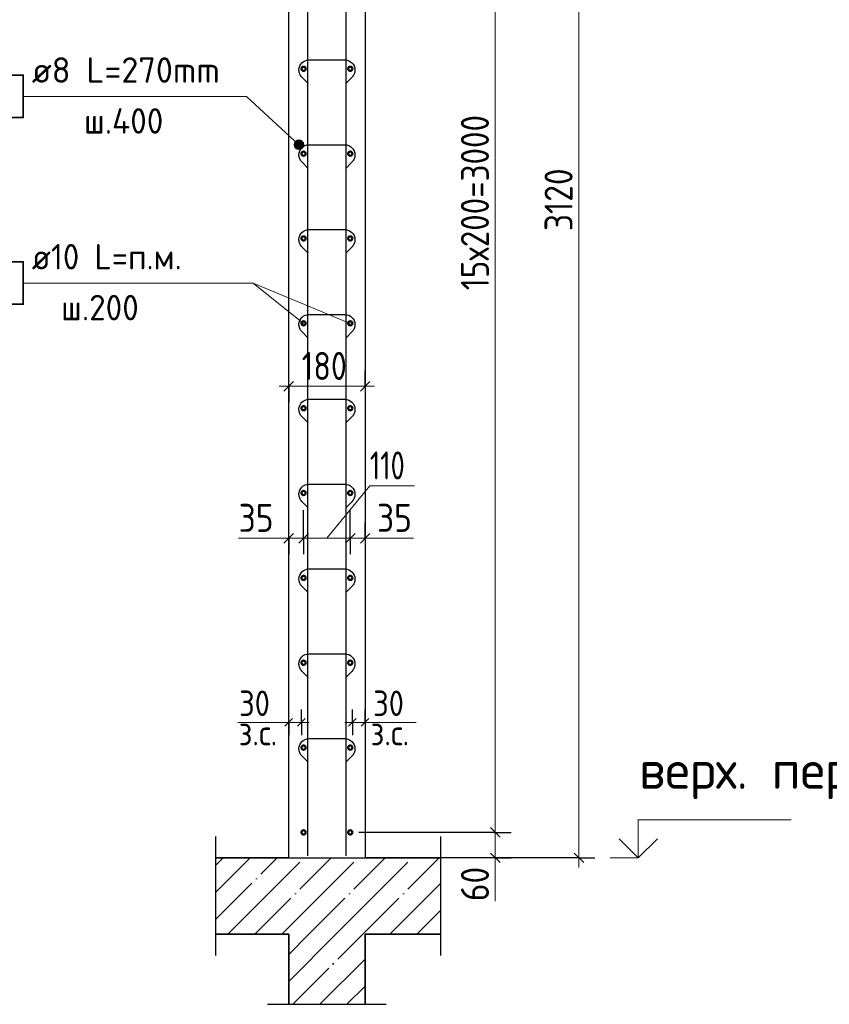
# Model space of a CAD drawing. Header units: millimetres. Extents: x -49773 to 2322955, y -3321 to 58485.
# Tile 341 of 580: x 1305837 to 1312200, y 12049 to 19785. Entities that reach past the tile are written whole.
import ezdxf

# ---------------------------------------------------------------- set-up
doc = ezdxf.new("R2010")
doc.units = ezdxf.units.MM
doc.linetypes.add('______11', pattern=[500, 400, -50, 0, -50])
doc.linetypes.add('______5', pattern=[1100, 800, -100, 100, -100])
for name, color, linetype, lineweight in [('Standard', 7, 'Continuous', 25), ('Арм.стержн. вертикальными 1', 22, 'Continuous', 35), ('Арм.стержн.горизонт. 1', 180, 'Continuous', 35), ('Высотная отметки_ общее', 7, 'Continuous', 13), ('Размерная линия_ общее', 7, 'Continuous', 13), ('Размерная линия_ общее_1', 7, 'Continuous', 13), ('Стена_ общее', 7, 'Continuous', 35)]:
    doc.layers.add(name, color=color, linetype=linetype, lineweight=lineweight)
doc.layers.add('Арм.стержн.Стяжки', color=7, linetype='Continuous', lineweight=35, true_color=0x501e0f)
doc.styles.add('ISOCPEUR', font='txt')

msp = doc.modelspace()

# ---------------------------------------------------------------- hatches: boundary and pattern name
at = {"layer": 'Арм.стержн.Стяжки', "linetype": 'Continuous', "lineweight": 13, "transparency": 33554687}
for points in [[(1307995.1, 18810.6), (1308020.5, 18838.2), (1308003.9, 18828)], [(1308020.5, 18838.2), (1307995.1, 18810.6), (1307995.9, 18791.6)], [(1308020.5, 18838.2), (1307995.9, 18791.6), (1308039.6, 18839)], [(1308039.6, 18839), (1307995.9, 18791.6), (1308006.1, 18775)], [(1308039.6, 18839), (1308006.1, 18775), (1308056.9, 18830.1)], [(1308056.9, 18830.1), (1308006.1, 18775), (1308023.4, 18766.1)], [(1308056.9, 18830.1), (1308023.4, 18766.1), (1308067.1, 18813.6)], [(1308067.1, 18813.6), (1308023.4, 18766.1), (1308042.5, 18766.9)], [(1308067.1, 18813.6), (1308042.5, 18766.9), (1308067.9, 18794.5)], [(1308067.9, 18794.5), (1308042.5, 18766.9), (1308059.1, 18777.2)]]:
    msp.add_hatch(color=7, dxfattribs=at).paths.add_polyline_path(points)

# ---------------------------------------------------------------- linework, layer by layer
at = {"layer": 'Standard', "color": 7, "linetype": 'Continuous', "lineweight": 13, "transparency": 33554687}
for p, q in [((1308434.8, 17399.2), (1307672.1, 17716.1)), ((1307951.5, 14263.7), (1307551.5, 14263.7)), ((1308551.5, 14263.7), (1308951.5, 14263.7)), ((1308551.5, 13199.2), (1309146.4, 13199.2))]:
    msp.add_line(p, q, dxfattribs=at)
at = {"layer": 'Standard', "color": 7, "linetype": 'Continuous', "lineweight": 25, "transparency": 33554687}
for p, q in [((1307379.7, 12432.6), (1307379.7, 13365.9)), ((1309146.4, 12432.6), (1309146.4, 13365.9)), ((1307784.8, 12048.5), (1308718.2, 12048.5))]:
    msp.add_line(p, q, dxfattribs=at)
at = {"layer": 'Standard', "color": 253, "linetype": '______11', "lineweight": 13, "true_color": 0xababab, "transparency": 33554687}
for p, q in [((1307379.7, 13141.8), (1307437.2, 13199.2)), ((1307379.7, 12717.5), (1307861.5, 13199.2)), ((1307685.7, 12599.2), (1308285.7, 13199.2)), ((1308110, 12599.2), (1308710, 13199.2)), ((1308534.2, 12599.2), (1309134.3, 13199.2)), ((1308958.5, 12599.2), (1309146.4, 12787.1))]:
    msp.add_line(p, q, dxfattribs=at)
at = {"layer": 'Standard', "color": 253, "linetype": '______5', "lineweight": 13, "true_color": 0xababab, "transparency": 33554687}
for p, q in [((1307379.7, 12929.7), (1307649.3, 13199.2)), ((1307473.6, 12599.2), (1308073.6, 13199.2)), ((1307897.9, 12599.2), (1308497.9, 13199.2)), ((1308322.1, 12599.2), (1308922.1, 13199.2)), ((1308746.4, 12599.2), (1309146.4, 12999.3))]:
    msp.add_line(p, q, dxfattribs=at)
at = {"layer": 'Standard', "color": 7, "linetype": 'Continuous', "lineweight": 35, "transparency": 33554687}
for p, q in [((1307951.5, 13199.2), (1307379.7, 13199.2)), ((1309146.4, 13199.2), (1308551.5, 13199.2)), ((1307379.7, 12599.2), (1307951.5, 12599.2)), ((1307951.5, 12599.2), (1307951.5, 12048.5)), ((1308551.5, 12048.5), (1308551.5, 12599.2)), ((1308551.5, 12599.2), (1309146.4, 12599.2))]:
    msp.add_line(p, q, dxfattribs=at)
at = {"layer": 'Standard', "color": 253, "linetype": '______11', "lineweight": 35, "true_color": 0xababab, "transparency": 33554687}
for p, q in [((1307951.5, 12440.8), (1308110, 12599.2)), ((1307983.5, 12048.5), (1308534.3, 12599.2)), ((1308407.8, 12048.5), (1308551.5, 12192.2))]:
    msp.add_line(p, q, dxfattribs=at)
at = {"layer": 'Standard', "color": 253, "linetype": '______5', "lineweight": 35, "true_color": 0xababab, "transparency": 33554687}
for p, q in [((1307951.5, 12228.6), (1308322.1, 12599.2)), ((1308195.7, 12048.5), (1308551.5, 12404.4))]:
    msp.add_line(p, q, dxfattribs=at)
at = {"layer": 'Арм.стержн. вертикальными 1', "color": 4, "linetype": 'Continuous', "lineweight": 25, "transparency": 33554687}
for p, q in [((1308101.5, 13215.9), (1308101.5, 26949.2)), ((1308101.5, 13215.9), (1308101.5, 26949.2)), ((1308101.5, 13215.9), (1308101.5, 26949.2)), ((1308101.5, 13215.9), (1308101.5, 26949.2)), ((1308101.5, 13215.9), (1308101.5, 26949.2)), ((1308101.5, 13215.9), (1308101.5, 26949.2)), ((1308401.5, 13215.9), (1308401.5, 26949.2)), ((1308401.5, 13215.9), (1308401.5, 26949.2)), ((1308401.5, 13215.9), (1308401.5, 26949.2)), ((1308401.5, 13215.9), (1308401.5, 26949.2)), ((1308401.5, 13215.9), (1308401.5, 26949.2)), ((1308401.5, 13215.9), (1308401.5, 26949.2))]:
    msp.add_line(p, q, dxfattribs=at)
at = {"layer": 'Арм.стержн.горизонт. 1', "color": 7, "linetype": 'Continuous', "lineweight": 13, "transparency": 33554687}
for p, q in [((1305865.5, 17716.1), (1307672.1, 17716.1)), ((1307672.1, 17716.1), (1308068.2, 17399.2))]:
    msp.add_line(p, q, dxfattribs=at)
at = {"layer": 'Арм.стержн.горизонт. 1', "color": 7, "linetype": 'Continuous', "lineweight": 35, "transparency": 33554687}
msp.add_lwpolyline([(1305638.8, 17549.5), (1305865.5, 17549.5), (1305865.5, 17882.8), (1305638.8, 17882.8), (1305638.8, 17549.5)], dxfattribs=at)
at = {"layer": 'Арм.стержн.горизонт. 1', "color": 4, "linetype": 'Continuous', "lineweight": 50, "transparency": 33554687}
for centre in [(1308068.2, 19399.2), (1308434.8, 19399.2), (1308068.2, 18732.6), (1308434.8, 18732.6), (1308068.2, 18065.9), (1308434.8, 18065.9), (1308068.2, 17399.2), (1308434.8, 17399.2), (1308068.2, 16732.6), (1308434.8, 16732.6), (1308068.2, 16065.9), (1308434.8, 16065.9), (1308068.2, 15399.2), (1308434.8, 15399.2), (1308068.2, 14732.6), (1308434.8, 14732.6), (1308068.2, 14065.9), (1308434.8, 14065.9), (1308068.2, 13399.2), (1308434.8, 13399.2)]:
    msp.add_circle(centre, 16.7, dxfattribs=at)
at = {"layer": 'Арм.стержн.Стяжки', "color": 7, "linetype": 'Continuous', "lineweight": 13, "transparency": 33554687}
for p, q in [((1305865.5, 19182.8), (1307618.8, 19182.8)), ((1307618.8, 19182.8), (1308031.5, 18802.6)), ((1308003.9, 18828), (1308003.9, 18828)), ((1308056.9, 18830.1), (1308056.9, 18830.1)), ((1308006.1, 18775), (1308006.1, 18775)), ((1308059.1, 18777.2), (1308059.1, 18777.2))]:
    msp.add_line(p, q, dxfattribs=at)
at = {"layer": 'Арм.стержн.Стяжки', "color": 40, "linetype": 'Continuous', "lineweight": 25, "transparency": 33554687}
for points in [[(1308104.1, 19283.5), (1308053.7, 19333.9), (1308048.9, 19339.5), (1308044.5, 19345.5), (1308040.7, 19352), (1308037.6, 19358.6), (1308035.1, 19365.5), (1308033.2, 19372.8), (1308032, 19380.2), (1308031.5, 19387.5), (1308031.5, 19392.7), (1308033.5, 19406.9), (1308038.3, 19421.5), (1308045.8, 19434.8), (1308054.9, 19445.8), (1308065.9, 19455), (1308079.3, 19462.5), (1308093.8, 19467.3), (1308108, 19469.2), (1308395, 19469.2), (1308409.1, 19467.3), (1308423.7, 19462.5), (1308437.1, 19455), (1308448.1, 19445.8), (1308457.2, 19434.8), (1308464.7, 19421.5), (1308469.5, 19406.9), (1308471.5, 19392.7), (1308471.5, 19387.5), (1308471, 19380.2), (1308469.8, 19372.8), (1308467.9, 19365.5), (1308465.4, 19358.6), (1308462.3, 19352), (1308458.5, 19345.5), (1308454.1, 19339.5), (1308449.3, 19333.9), (1308398.9, 19283.5)], [(1308104.1, 19283.5), (1308053.7, 19333.9), (1308048.9, 19339.5), (1308044.5, 19345.5), (1308040.7, 19352), (1308037.6, 19358.6), (1308035.1, 19365.5), (1308033.2, 19372.8), (1308032, 19380.2), (1308031.5, 19387.5), (1308031.5, 19392.7), (1308033.5, 19406.9), (1308038.3, 19421.5), (1308045.8, 19434.8), (1308054.9, 19445.8), (1308065.9, 19455), (1308079.3, 19462.5), (1308093.8, 19467.3), (1308108, 19469.2), (1308395, 19469.2), (1308409.1, 19467.3), (1308423.7, 19462.5), (1308437.1, 19455), (1308448.1, 19445.8), (1308457.2, 19434.8), (1308464.7, 19421.5), (1308469.5, 19406.9), (1308471.5, 19392.7), (1308471.5, 19387.5), (1308471, 19380.2), (1308469.8, 19372.8), (1308467.9, 19365.5), (1308465.4, 19358.6), (1308462.3, 19352), (1308458.5, 19345.5), (1308454.1, 19339.5), (1308449.3, 19333.9), (1308398.9, 19283.5)], [(1308104.1, 19283.5), (1308053.7, 19333.9), (1308048.9, 19339.5), (1308044.5, 19345.5), (1308040.7, 19352), (1308037.6, 19358.6), (1308035.1, 19365.5), (1308033.2, 19372.8), (1308032, 19380.2), (1308031.5, 19387.5), (1308031.5, 19392.7), (1308033.5, 19406.9), (1308038.3, 19421.5), (1308045.8, 19434.8), (1308054.9, 19445.8), (1308065.9, 19455), (1308079.3, 19462.5), (1308093.8, 19467.3), (1308108, 19469.2), (1308395, 19469.2), (1308409.1, 19467.3), (1308423.7, 19462.5), (1308437.1, 19455), (1308448.1, 19445.8), (1308457.2, 19434.8), (1308464.7, 19421.5), (1308469.5, 19406.9), (1308471.5, 19392.7), (1308471.5, 19387.5), (1308471, 19380.2), (1308469.8, 19372.8), (1308467.9, 19365.5), (1308465.4, 19358.6), (1308462.3, 19352), (1308458.5, 19345.5), (1308454.1, 19339.5), (1308449.3, 19333.9), (1308398.9, 19283.5)], [(1308104.1, 18616.8), (1308053.7, 18667.2), (1308048.9, 18672.8), (1308044.5, 18678.9), (1308040.7, 18685.3), (1308037.6, 18692), (1308035.1, 18698.9), (1308033.2, 18706.1), (1308032, 18713.5), (1308031.5, 18720.8), (1308031.5, 18726.1), (1308033.5, 18740.2), (1308038.3, 18754.8), (1308045.8, 18768.2), (1308054.9, 18779.1), (1308065.9, 18788.3), (1308079.3, 18795.8), (1308093.8, 18800.6), (1308108, 18802.6), (1308395, 18802.6), (1308409.1, 18800.6), (1308423.7, 18795.8), (1308437.1, 18788.3), (1308448.1, 18779.1), (1308457.2, 18768.2), (1308464.7, 18754.8), (1308469.5, 18740.2), (1308471.5, 18726.1), (1308471.5, 18720.8), (1308471, 18713.5), (1308469.8, 18706.1), (1308467.9, 18698.9), (1308465.4, 18692), (1308462.3, 18685.3), (1308458.5, 18678.9), (1308454.1, 18672.8), (1308449.3, 18667.2), (1308398.9, 18616.8)], [(1308104.1, 18616.8), (1308053.7, 18667.2), (1308048.9, 18672.8), (1308044.5, 18678.9), (1308040.7, 18685.3), (1308037.6, 18692), (1308035.1, 18698.9), (1308033.2, 18706.1), (1308032, 18713.5), (1308031.5, 18720.8), (1308031.5, 18726.1), (1308033.5, 18740.2), (1308038.3, 18754.8), (1308045.8, 18768.2), (1308054.9, 18779.1), (1308065.9, 18788.3), (1308079.3, 18795.8), (1308093.8, 18800.6), (1308108, 18802.6), (1308395, 18802.6), (1308409.1, 18800.6), (1308423.7, 18795.8), (1308437.1, 18788.3), (1308448.1, 18779.1), (1308457.2, 18768.2), (1308464.7, 18754.8), (1308469.5, 18740.2), (1308471.5, 18726.1), (1308471.5, 18720.8), (1308471, 18713.5), (1308469.8, 18706.1), (1308467.9, 18698.9), (1308465.4, 18692), (1308462.3, 18685.3), (1308458.5, 18678.9), (1308454.1, 18672.8), (1308449.3, 18667.2), (1308398.9, 18616.8)], [(1308104.1, 17950.1), (1308053.7, 18000.6), (1308048.9, 18006.1), (1308044.5, 18012.2), (1308040.7, 18018.6), (1308037.6, 18025.3), (1308035.1, 18032.2), (1308033.2, 18039.4), (1308032, 18046.8), (1308031.5, 18054.2), (1308031.5, 18059.4), (1308033.5, 18073.5), (1308038.3, 18088.1), (1308045.8, 18101.5), (1308054.9, 18112.5), (1308065.9, 18121.6), (1308079.3, 18129.1), (1308093.8, 18133.9), (1308108, 18135.9), (1308395, 18135.9), (1308409.1, 18133.9), (1308423.7, 18129.1), (1308437.1, 18121.6), (1308448.1, 18112.5), (1308457.2, 18101.5), (1308464.7, 18088.1), (1308469.5, 18073.5), (1308471.5, 18059.4), (1308471.5, 18054.2), (1308471, 18046.8), (1308469.8, 18039.4), (1308467.9, 18032.2), (1308465.4, 18025.3), (1308462.3, 18018.6), (1308458.5, 18012.2), (1308454.1, 18006.1), (1308449.3, 18000.6), (1308398.9, 17950.1)], [(1308104.1, 17950.1), (1308053.7, 18000.6), (1308048.9, 18006.1), (1308044.5, 18012.2), (1308040.7, 18018.6), (1308037.6, 18025.3), (1308035.1, 18032.2), (1308033.2, 18039.4), (1308032, 18046.8), (1308031.5, 18054.2), (1308031.5, 18059.4), (1308033.5, 18073.5), (1308038.3, 18088.1), (1308045.8, 18101.5), (1308054.9, 18112.5), (1308065.9, 18121.6), (1308079.3, 18129.1), (1308093.8, 18133.9), (1308108, 18135.9), (1308395, 18135.9), (1308409.1, 18133.9), (1308423.7, 18129.1), (1308437.1, 18121.6), (1308448.1, 18112.5), (1308457.2, 18101.5), (1308464.7, 18088.1), (1308469.5, 18073.5), (1308471.5, 18059.4), (1308471.5, 18054.2), (1308471, 18046.8), (1308469.8, 18039.4), (1308467.9, 18032.2), (1308465.4, 18025.3), (1308462.3, 18018.6), (1308458.5, 18012.2), (1308454.1, 18006.1), (1308449.3, 18000.6), (1308398.9, 17950.1)], [(1308104.1, 17950.1), (1308053.7, 18000.6), (1308048.9, 18006.1), (1308044.5, 18012.2), (1308040.7, 18018.6), (1308037.6, 18025.3), (1308035.1, 18032.2), (1308033.2, 18039.4), (1308032, 18046.8), (1308031.5, 18054.2), (1308031.5, 18059.4), (1308033.5, 18073.5), (1308038.3, 18088.1), (1308045.8, 18101.5), (1308054.9, 18112.5), (1308065.9, 18121.6), (1308079.3, 18129.1), (1308093.8, 18133.9), (1308108, 18135.9), (1308395, 18135.9), (1308409.1, 18133.9), (1308423.7, 18129.1), (1308437.1, 18121.6), (1308448.1, 18112.5), (1308457.2, 18101.5), (1308464.7, 18088.1), (1308469.5, 18073.5), (1308471.5, 18059.4), (1308471.5, 18054.2), (1308471, 18046.8), (1308469.8, 18039.4), (1308467.9, 18032.2), (1308465.4, 18025.3), (1308462.3, 18018.6), (1308458.5, 18012.2), (1308454.1, 18006.1), (1308449.3, 18000.6), (1308398.9, 17950.1)], [(1308104.1, 17283.5), (1308053.7, 17333.9), (1308048.9, 17339.5), (1308044.5, 17345.5), (1308040.7, 17352), (1308037.6, 17358.6), (1308035.1, 17365.5), (1308033.2, 17372.8), (1308032, 17380.2), (1308031.5, 17387.5), (1308031.5, 17392.7), (1308033.5, 17406.9), (1308038.3, 17421.5), (1308045.8, 17434.8), (1308054.9, 17445.8), (1308065.9, 17455), (1308079.3, 17462.5), (1308093.8, 17467.3), (1308108, 17469.2), (1308395, 17469.2), (1308409.1, 17467.3), (1308423.7, 17462.5), (1308437.1, 17455), (1308448.1, 17445.8), (1308457.2, 17434.8), (1308464.7, 17421.5), (1308469.5, 17406.9), (1308471.5, 17392.7), (1308471.5, 17387.5), (1308471, 17380.2), (1308469.8, 17372.8), (1308467.9, 17365.5), (1308465.4, 17358.6), (1308462.3, 17352), (1308458.5, 17345.5), (1308454.1, 17339.5), (1308449.3, 17333.9), (1308398.9, 17283.5)], [(1308104.1, 17283.5), (1308053.7, 17333.9), (1308048.9, 17339.5), (1308044.5, 17345.5), (1308040.7, 17352), (1308037.6, 17358.6), (1308035.1, 17365.5), (1308033.2, 17372.8), (1308032, 17380.2), (1308031.5, 17387.5), (1308031.5, 17392.7), (1308033.5, 17406.9), (1308038.3, 17421.5), (1308045.8, 17434.8), (1308054.9, 17445.8), (1308065.9, 17455), (1308079.3, 17462.5), (1308093.8, 17467.3), (1308108, 17469.2), (1308395, 17469.2), (1308409.1, 17467.3), (1308423.7, 17462.5), (1308437.1, 17455), (1308448.1, 17445.8), (1308457.2, 17434.8), (1308464.7, 17421.5), (1308469.5, 17406.9), (1308471.5, 17392.7), (1308471.5, 17387.5), (1308471, 17380.2), (1308469.8, 17372.8), (1308467.9, 17365.5), (1308465.4, 17358.6), (1308462.3, 17352), (1308458.5, 17345.5), (1308454.1, 17339.5), (1308449.3, 17333.9), (1308398.9, 17283.5)], [(1308104.1, 16616.8), (1308053.7, 16667.2), (1308048.9, 16672.8), (1308044.5, 16678.9), (1308040.7, 16685.3), (1308037.6, 16692), (1308035.1, 16698.9), (1308033.2, 16706.1), (1308032, 16713.5), (1308031.5, 16720.8), (1308031.5, 16726.1), (1308033.5, 16740.2), (1308038.3, 16754.8), (1308045.8, 16768.2), (1308054.9, 16779.1), (1308065.9, 16788.3), (1308079.3, 16795.8), (1308093.8, 16800.6), (1308108, 16802.6), (1308395, 16802.6), (1308409.1, 16800.6), (1308423.7, 16795.8), (1308437.1, 16788.3), (1308448.1, 16779.1), (1308457.2, 16768.2), (1308464.7, 16754.8), (1308469.5, 16740.2), (1308471.5, 16726.1), (1308471.5, 16720.8), (1308471, 16713.5), (1308469.8, 16706.1), (1308467.9, 16698.9), (1308465.4, 16692), (1308462.3, 16685.3), (1308458.5, 16678.9), (1308454.1, 16672.8), (1308449.3, 16667.2), (1308398.9, 16616.8)], [(1308104.1, 16616.8), (1308053.7, 16667.2), (1308048.9, 16672.8), (1308044.5, 16678.9), (1308040.7, 16685.3), (1308037.6, 16692), (1308035.1, 16698.9), (1308033.2, 16706.1), (1308032, 16713.5), (1308031.5, 16720.8), (1308031.5, 16726.1), (1308033.5, 16740.2), (1308038.3, 16754.8), (1308045.8, 16768.2), (1308054.9, 16779.1), (1308065.9, 16788.3), (1308079.3, 16795.8), (1308093.8, 16800.6), (1308108, 16802.6), (1308395, 16802.6), (1308409.1, 16800.6), (1308423.7, 16795.8), (1308437.1, 16788.3), (1308448.1, 16779.1), (1308457.2, 16768.2), (1308464.7, 16754.8), (1308469.5, 16740.2), (1308471.5, 16726.1), (1308471.5, 16720.8), (1308471, 16713.5), (1308469.8, 16706.1), (1308467.9, 16698.9), (1308465.4, 16692), (1308462.3, 16685.3), (1308458.5, 16678.9), (1308454.1, 16672.8), (1308449.3, 16667.2), (1308398.9, 16616.8)], [(1308104.1, 16616.8), (1308053.7, 16667.2), (1308048.9, 16672.8), (1308044.5, 16678.9), (1308040.7, 16685.3), (1308037.6, 16692), (1308035.1, 16698.9), (1308033.2, 16706.1), (1308032, 16713.5), (1308031.5, 16720.8), (1308031.5, 16726.1), (1308033.5, 16740.2), (1308038.3, 16754.8), (1308045.8, 16768.2), (1308054.9, 16779.1), (1308065.9, 16788.3), (1308079.3, 16795.8), (1308093.8, 16800.6), (1308108, 16802.6), (1308395, 16802.6), (1308409.1, 16800.6), (1308423.7, 16795.8), (1308437.1, 16788.3), (1308448.1, 16779.1), (1308457.2, 16768.2), (1308464.7, 16754.8), (1308469.5, 16740.2), (1308471.5, 16726.1), (1308471.5, 16720.8), (1308471, 16713.5), (1308469.8, 16706.1), (1308467.9, 16698.9), (1308465.4, 16692), (1308462.3, 16685.3), (1308458.5, 16678.9), (1308454.1, 16672.8), (1308449.3, 16667.2), (1308398.9, 16616.8)], [(1308104.1, 15950.1), (1308053.7, 16000.6), (1308048.9, 16006.1), (1308044.5, 16012.2), (1308040.7, 16018.6), (1308037.6, 16025.3), (1308035.1, 16032.2), (1308033.2, 16039.4), (1308032, 16046.8), (1308031.5, 16054.2), (1308031.5, 16059.4), (1308033.5, 16073.6), (1308038.3, 16088.1), (1308045.8, 16101.5), (1308054.9, 16112.5), (1308065.9, 16121.6), (1308079.3, 16129.1), (1308093.8, 16133.9), (1308108, 16135.9), (1308395, 16135.9), (1308409.1, 16133.9), (1308423.7, 16129.1), (1308437.1, 16121.6), (1308448.1, 16112.5), (1308457.2, 16101.5), (1308464.7, 16088.1), (1308469.5, 16073.6), (1308471.5, 16059.4), (1308471.5, 16054.2), (1308471, 16046.8), (1308469.8, 16039.4), (1308467.9, 16032.2), (1308465.4, 16025.3), (1308462.3, 16018.6), (1308458.5, 16012.2), (1308454.1, 16006.1), (1308449.3, 16000.6), (1308398.9, 15950.1)], [(1308104.1, 15950.1), (1308053.7, 16000.6), (1308048.9, 16006.1), (1308044.5, 16012.2), (1308040.7, 16018.6), (1308037.6, 16025.3), (1308035.1, 16032.2), (1308033.2, 16039.4), (1308032, 16046.8), (1308031.5, 16054.2), (1308031.5, 16059.4), (1308033.5, 16073.6), (1308038.3, 16088.1), (1308045.8, 16101.5), (1308054.9, 16112.5), (1308065.9, 16121.6), (1308079.3, 16129.1), (1308093.8, 16133.9), (1308108, 16135.9), (1308395, 16135.9), (1308409.1, 16133.9), (1308423.7, 16129.1), (1308437.1, 16121.6), (1308448.1, 16112.5), (1308457.2, 16101.5), (1308464.7, 16088.1), (1308469.5, 16073.6), (1308471.5, 16059.4), (1308471.5, 16054.2), (1308471, 16046.8), (1308469.8, 16039.4), (1308467.9, 16032.2), (1308465.4, 16025.3), (1308462.3, 16018.6), (1308458.5, 16012.2), (1308454.1, 16006.1), (1308449.3, 16000.6), (1308398.9, 15950.1)], [(1308104.1, 15283.5), (1308053.7, 15333.9), (1308048.9, 15339.5), (1308044.5, 15345.5), (1308040.7, 15352), (1308037.6, 15358.6), (1308035.1, 15365.5), (1308033.2, 15372.8), (1308032, 15380.2), (1308031.5, 15387.5), (1308031.5, 15392.7), (1308033.5, 15406.9), (1308038.3, 15421.5), (1308045.8, 15434.8), (1308054.9, 15445.8), (1308065.9, 15455), (1308079.3, 15462.5), (1308093.8, 15467.3), (1308108, 15469.2), (1308395, 15469.2), (1308409.1, 15467.3), (1308423.7, 15462.5), (1308437.1, 15455), (1308448.1, 15445.8), (1308457.2, 15434.8), (1308464.7, 15421.5), (1308469.5, 15406.9), (1308471.5, 15392.7), (1308471.5, 15387.5), (1308471, 15380.2), (1308469.8, 15372.8), (1308467.9, 15365.5), (1308465.4, 15358.6), (1308462.3, 15352), (1308458.5, 15345.5), (1308454.1, 15339.5), (1308449.3, 15333.9), (1308398.9, 15283.5)], [(1308104.1, 15283.5), (1308053.7, 15333.9), (1308048.9, 15339.5), (1308044.5, 15345.5), (1308040.7, 15352), (1308037.6, 15358.6), (1308035.1, 15365.5), (1308033.2, 15372.8), (1308032, 15380.2), (1308031.5, 15387.5), (1308031.5, 15392.7), (1308033.5, 15406.9), (1308038.3, 15421.5), (1308045.8, 15434.8), (1308054.9, 15445.8), (1308065.9, 15455), (1308079.3, 15462.5), (1308093.8, 15467.3), (1308108, 15469.2), (1308395, 15469.2), (1308409.1, 15467.3), (1308423.7, 15462.5), (1308437.1, 15455), (1308448.1, 15445.8), (1308457.2, 15434.8), (1308464.7, 15421.5), (1308469.5, 15406.9), (1308471.5, 15392.7), (1308471.5, 15387.5), (1308471, 15380.2), (1308469.8, 15372.8), (1308467.9, 15365.5), (1308465.4, 15358.6), (1308462.3, 15352), (1308458.5, 15345.5), (1308454.1, 15339.5), (1308449.3, 15333.9), (1308398.9, 15283.5)], [(1308104.1, 15283.5), (1308053.7, 15333.9), (1308048.9, 15339.5), (1308044.5, 15345.5), (1308040.7, 15352), (1308037.6, 15358.6), (1308035.1, 15365.5), (1308033.2, 15372.8), (1308032, 15380.2), (1308031.5, 15387.5), (1308031.5, 15392.7), (1308033.5, 15406.9), (1308038.3, 15421.5), (1308045.8, 15434.8), (1308054.9, 15445.8), (1308065.9, 15455), (1308079.3, 15462.5), (1308093.8, 15467.3), (1308108, 15469.2), (1308395, 15469.2), (1308409.1, 15467.3), (1308423.7, 15462.5), (1308437.1, 15455), (1308448.1, 15445.8), (1308457.2, 15434.8), (1308464.7, 15421.5), (1308469.5, 15406.9), (1308471.5, 15392.7), (1308471.5, 15387.5), (1308471, 15380.2), (1308469.8, 15372.8), (1308467.9, 15365.5), (1308465.4, 15358.6), (1308462.3, 15352), (1308458.5, 15345.5), (1308454.1, 15339.5), (1308449.3, 15333.9), (1308398.9, 15283.5)], [(1308104.1, 14616.8), (1308053.7, 14667.2), (1308048.9, 14672.8), (1308044.5, 14678.9), (1308040.7, 14685.3), (1308037.6, 14692), (1308035.1, 14698.9), (1308033.2, 14706.1), (1308032, 14713.5), (1308031.5, 14720.8), (1308031.5, 14726.1), (1308033.5, 14740.2), (1308038.3, 14754.8), (1308045.8, 14768.2), (1308054.9, 14779.1), (1308065.9, 14788.3), (1308079.3, 14795.8), (1308093.8, 14800.6), (1308108, 14802.6), (1308395, 14802.6), (1308409.1, 14800.6), (1308423.7, 14795.8), (1308437.1, 14788.3), (1308448.1, 14779.1), (1308457.2, 14768.2), (1308464.7, 14754.8), (1308469.5, 14740.2), (1308471.5, 14726.1), (1308471.5, 14720.8), (1308471, 14713.5), (1308469.8, 14706.1), (1308467.9, 14698.9), (1308465.4, 14692), (1308462.3, 14685.3), (1308458.5, 14678.9), (1308454.1, 14672.8), (1308449.3, 14667.2), (1308398.9, 14616.8)], [(1308104.1, 14616.8), (1308053.7, 14667.2), (1308048.9, 14672.8), (1308044.5, 14678.9), (1308040.7, 14685.3), (1308037.6, 14692), (1308035.1, 14698.9), (1308033.2, 14706.1), (1308032, 14713.5), (1308031.5, 14720.8), (1308031.5, 14726.1), (1308033.5, 14740.2), (1308038.3, 14754.8), (1308045.8, 14768.2), (1308054.9, 14779.1), (1308065.9, 14788.3), (1308079.3, 14795.8), (1308093.8, 14800.6), (1308108, 14802.6), (1308395, 14802.6), (1308409.1, 14800.6), (1308423.7, 14795.8), (1308437.1, 14788.3), (1308448.1, 14779.1), (1308457.2, 14768.2), (1308464.7, 14754.8), (1308469.5, 14740.2), (1308471.5, 14726.1), (1308471.5, 14720.8), (1308471, 14713.5), (1308469.8, 14706.1), (1308467.9, 14698.9), (1308465.4, 14692), (1308462.3, 14685.3), (1308458.5, 14678.9), (1308454.1, 14672.8), (1308449.3, 14667.2), (1308398.9, 14616.8)], [(1308104.1, 13950.1), (1308053.7, 14000.6), (1308048.9, 14006.1), (1308044.5, 14012.2), (1308040.7, 14018.6), (1308037.6, 14025.3), (1308035.1, 14032.2), (1308033.2, 14039.4), (1308032, 14046.8), (1308031.5, 14054.2), (1308031.5, 14059.4), (1308033.5, 14073.6), (1308038.3, 14088.1), (1308045.8, 14101.5), (1308054.9, 14112.5), (1308065.9, 14121.6), (1308079.3, 14129.1), (1308093.8, 14133.9), (1308108, 14135.9), (1308395, 14135.9), (1308409.1, 14133.9), (1308423.7, 14129.1), (1308437.1, 14121.6), (1308448.1, 14112.5), (1308457.2, 14101.5), (1308464.7, 14088.1), (1308469.5, 14073.6), (1308471.5, 14059.4), (1308471.5, 14054.2), (1308471, 14046.8), (1308469.8, 14039.4), (1308467.9, 14032.2), (1308465.4, 14025.3), (1308462.3, 14018.6), (1308458.5, 14012.2), (1308454.1, 14006.1), (1308449.3, 14000.6), (1308398.9, 13950.1)], [(1308104.1, 13950.1), (1308053.7, 14000.6), (1308048.9, 14006.1), (1308044.5, 14012.2), (1308040.7, 14018.6), (1308037.6, 14025.3), (1308035.1, 14032.2), (1308033.2, 14039.4), (1308032, 14046.8), (1308031.5, 14054.2), (1308031.5, 14059.4), (1308033.5, 14073.6), (1308038.3, 14088.1), (1308045.8, 14101.5), (1308054.9, 14112.5), (1308065.9, 14121.6), (1308079.3, 14129.1), (1308093.8, 14133.9), (1308108, 14135.9), (1308395, 14135.9), (1308409.1, 14133.9), (1308423.7, 14129.1), (1308437.1, 14121.6), (1308448.1, 14112.5), (1308457.2, 14101.5), (1308464.7, 14088.1), (1308469.5, 14073.6), (1308471.5, 14059.4), (1308471.5, 14054.2), (1308471, 14046.8), (1308469.8, 14039.4), (1308467.9, 14032.2), (1308465.4, 14025.3), (1308462.3, 14018.6), (1308458.5, 14012.2), (1308454.1, 14006.1), (1308449.3, 14000.6), (1308398.9, 13950.1)], [(1308104.1, 13950.1), (1308053.7, 14000.6), (1308048.9, 14006.1), (1308044.5, 14012.2), (1308040.7, 14018.6), (1308037.6, 14025.3), (1308035.1, 14032.2), (1308033.2, 14039.4), (1308032, 14046.8), (1308031.5, 14054.2), (1308031.5, 14059.4), (1308033.5, 14073.6), (1308038.3, 14088.1), (1308045.8, 14101.5), (1308054.9, 14112.5), (1308065.9, 14121.6), (1308079.3, 14129.1), (1308093.8, 14133.9), (1308108, 14135.9), (1308395, 14135.9), (1308409.1, 14133.9), (1308423.7, 14129.1), (1308437.1, 14121.6), (1308448.1, 14112.5), (1308457.2, 14101.5), (1308464.7, 14088.1), (1308469.5, 14073.6), (1308471.5, 14059.4), (1308471.5, 14054.2), (1308471, 14046.8), (1308469.8, 14039.4), (1308467.9, 14032.2), (1308465.4, 14025.3), (1308462.3, 14018.6), (1308458.5, 14012.2), (1308454.1, 14006.1), (1308449.3, 14000.6), (1308398.9, 13950.1)]]:
    msp.add_lwpolyline(points, dxfattribs=at)
at = {"layer": 'Арм.стержн.Стяжки', "color": 7, "linetype": 'Continuous', "lineweight": 35, "transparency": 33554687}
msp.add_lwpolyline([(1305658.8, 19016.1), (1305865.5, 19016.1), (1305865.5, 19349.5), (1305658.8, 19349.5), (1305658.8, 19016.1)], dxfattribs=at)
at = {"layer": 'Арм.стержн.Стяжки', "color": 7, "linetype": 'Continuous', "lineweight": 13, "transparency": 33554687}
msp.add_circle((1308031.5, 18802.6), 37.5, dxfattribs=at)
at = {"layer": 'Высотная отметки_ общее', "color": 7, "linetype": 'Continuous', "lineweight": 13, "transparency": 33554687}
for p, q in [((1310698.7, 13199.2), (1310698.7, 13499.2)), ((1310698.7, 13499.2), (1311898.7, 13499.2)), ((1310698.7, 13199.2), (1310548.7, 13349.2)), ((1310698.7, 13199.2), (1310848.7, 13349.2)), ((1310698.7, 13199.2), (1310478.2, 13199.2)), ((1310698.7, 13199.2), (1310698.7, 13199.2)), ((1310698.7, 13199.2), (1310698.7, 13199.2)), ((1310698.7, 13199.2), (1310698.7, 13199.2)), ((1310698.7, 13199.2), (1310698.7, 13199.2))]:
    msp.add_line(p, q, dxfattribs=at)
at = {"layer": 'Размерная линия_ общее', "color": 253, "linetype": 'Continuous', "lineweight": -3, "true_color": 0xa0a0a0, "transparency": 33554687}
for p, q in [((1307951.5, 16904.3), (1307951.5, 17029.3)), ((1308551.5, 16904.3), (1308551.5, 17029.3)), ((1307951.5, 16904.3), (1307951.5, 16779.3)), ((1307951.5, 16904.3), (1307951.5, 16904.3)), ((1308551.5, 16904.3), (1308551.5, 16779.3)), ((1308551.5, 16904.3), (1308551.5, 16904.3)), ((1307951.5, 15710.4), (1307951.5, 15835.4)), ((1308068.2, 15710.4), (1308068.2, 15835.4)), ((1308434.8, 15710.4), (1308434.8, 15835.4)), ((1308551.5, 15710.4), (1308551.5, 15835.4)), ((1307951.5, 15710.4), (1307951.5, 15585.4)), ((1307951.5, 15710.4), (1307951.5, 15640.7)), ((1308068.2, 15710.4), (1308068.2, 15585.4)), ((1308434.8, 15710.4), (1308434.8, 15585.4)), ((1308551.5, 15710.4), (1308551.5, 15585.4)), ((1308551.5, 15710.4), (1308551.5, 15652.1)), ((1309574.6, 13399.2), (1309449.6, 13399.2)), ((1309574.6, 13399.2), (1309699.6, 13399.2)), ((1310232, 13199.2), (1309034.4, 13199.2)), ((1309574.6, 13199.2), (1309449.6, 13199.2)), ((1309574.6, 13199.2), (1309699.6, 13199.2)), ((1310232, 13199.2), (1310107, 13199.2)), ((1310232, 13199.2), (1310357, 13199.2))]:
    msp.add_line(p, q, dxfattribs=at)
at = {"layer": 'Размерная линия_ общее', "color": 7, "linetype": 'Continuous', "lineweight": 13, "transparency": 33554687}
for p, q in [((1307951.5, 16904.3), (1307876.5, 16904.3)), ((1307951.5, 16904.3), (1308551.5, 16904.3)), ((1308551.5, 16904.3), (1308626.5, 16904.3)), ((1308251.5, 15710.4), (1308588.7, 16122.5)), ((1308588.7, 16122.5), (1308940.7, 16122.5)), ((1307843.8, 15710.5), (1307557.8, 15710.5)), ((1308009.8, 15710.4), (1307843.8, 15710.5)), ((1307951.5, 15710.4), (1307876.5, 15710.4)), ((1307951.5, 15710.4), (1308068.2, 15710.4)), ((1308068.2, 15710.4), (1308434.8, 15710.4)), ((1308434.8, 15710.4), (1308551.5, 15710.4)), ((1308493.2, 15710.4), (1308645.2, 15710.8)), ((1308551.5, 15710.4), (1308626.5, 15710.4)), ((1308645.2, 15710.8), (1308931.2, 15710.8)), ((1309574.6, 13199.2), (1309574.6, 13399.2)), ((1309574.6, 13299.2), (1309574.9, 13144.9)), ((1309574.6, 13199.2), (1309574.6, 13124.2)), ((1310232, 13199.2), (1310232, 13124.2)), ((1309574.9, 13144.9), (1309574.9, 12858.9))]:
    msp.add_line(p, q, dxfattribs=at)
at = {"layer": 'Размерная линия_ общее', "color": 7, "linetype": 'Continuous', "lineweight": 25, "transparency": 33554687}
for p, q in [((1307914, 16866.8), (1307989, 16941.8)), ((1308514, 16866.8), (1308589, 16941.8)), ((1307914, 15672.9), (1307989, 15747.9)), ((1308030.7, 15672.9), (1308105.7, 15747.9)), ((1308397.3, 15672.9), (1308472.3, 15747.9)), ((1308514, 15672.9), (1308589, 15747.9)), ((1309612.1, 13361.7), (1309537.1, 13436.7)), ((1309612.1, 13161.7), (1309537.1, 13236.7)), ((1310269.5, 13161.7), (1310194.5, 13236.7))]:
    msp.add_line(p, q, dxfattribs=at)
at = {"layer": 'Размерная линия_ общее', "color": 7, "linetype": 'Continuous', "lineweight": 13, "transparency": 33554687}
for points in [[(1310232, 13199.2), (1310232, 18131.7), (1310232, 18131.7), (1310232, 23599.2)], [(1309574.6, 13399.2), (1309574.6, 13696.5), (1309574.6, 13696.5), (1309574.6, 23399.2)]]:
    msp.add_lwpolyline(points, dxfattribs=at)
at = {"layer": 'Размерная линия_ общее', "color": 253, "linetype": 'Continuous', "lineweight": -3, "true_color": 0xa0a0a0, "transparency": 33554687}
for points in [[(1308068.2, 15710.4), (1308068.2, 15727.6), (1308068.2, 15727.6), (1308068.2, 15930.6)], [(1308434.8, 15710.4), (1308434.8, 15727.7), (1308434.8, 15727.7), (1308434.8, 15930.6)], [(1309574.6, 13399.2), (1309557.9, 13399.2), (1309557.9, 13399.2), (1309557.9, 13399.2), (1309557.9, 13399.2), (1309557.8, 13399.2), (1309557.8, 13399.2), (1308501.5, 13399.2)], [(1309574.6, 13199.2), (1309573.1, 13199.2), (1309573.1, 13199.2), (1309557.9, 13199.2), (1309557.9, 13199.2), (1309557.9, 13199.2), (1309557.9, 13199.2), (1309557.8, 13199.2), (1309557.8, 13199.2), (1308694.2, 13199.2)]]:
    msp.add_lwpolyline(points, dxfattribs=at)
at = {"layer": 'Размерная линия_ общее_1', "color": 253, "linetype": 'Continuous', "lineweight": -3, "true_color": 0xa0a0a0, "transparency": 33554687}
for p, q in [((1307951.5, 14263.7), (1307951.5, 14363.7)), ((1308051.5, 14263.7), (1308051.5, 14363.7)), ((1308451.5, 14263.7), (1308451.5, 14363.7)), ((1308551.5, 14263.7), (1308551.5, 14363.7)), ((1307951.5, 14263.7), (1307951.5, 14163.7)), ((1308051.5, 14263.7), (1308051.5, 14163.7)), ((1308451.5, 14263.7), (1308451.5, 14163.7)), ((1308551.5, 14263.7), (1308551.5, 14163.7))]:
    msp.add_line(p, q, dxfattribs=at)
at = {"layer": 'Размерная линия_ общее_1', "color": 7, "linetype": 'Continuous', "lineweight": 13, "transparency": 33554687}
for p, q in [((1307951.5, 14263.7), (1307891.5, 14263.7)), ((1308051.5, 14263.7), (1307951.5, 14263.7)), ((1308051.5, 14263.7), (1308111.5, 14263.7)), ((1308451.5, 14263.7), (1308391.5, 14263.7)), ((1308551.5, 14263.7), (1308611.5, 14263.7))]:
    msp.add_line(p, q, dxfattribs=at)
at = {"layer": 'Размерная линия_ общее_1', "color": 7, "linetype": 'Continuous', "lineweight": 25, "transparency": 33554687}
for p, q in [((1307981.5, 14293.7), (1307921.5, 14233.7)), ((1308081.5, 14293.7), (1308021.5, 14233.7)), ((1308421.5, 14233.7), (1308481.5, 14293.7)), ((1308521.5, 14233.7), (1308581.5, 14293.7))]:
    msp.add_line(p, q, dxfattribs=at)
at = {"layer": 'Размерная линия_ общее_1', "color": 7, "linetype": 'Continuous', "lineweight": 13, "transparency": 33554687}
msp.add_lwpolyline([(1308451.5, 14263.7), (1308511.4, 14263.7), (1308511.4, 14263.7), (1308551.5, 14263.7)], dxfattribs=at)
at = {"layer": 'Стена_ общее', "color": 7, "linetype": 'Continuous', "lineweight": 25, "transparency": 33554687}
for p, q in [((1307951.5, 13199.2), (1307951.5, 23599.2)), ((1308551.5, 23599.2), (1308551.5, 13199.2)), ((1307951.5, 13199.2), (1308551.5, 13199.2))]:
    msp.add_line(p, q, dxfattribs=at)

# ---------------------------------------------------------------- texts
at = {"layer": 'Арм.стержн.горизонт. 1', "color": 7, "linetype": 'Continuous', "lineweight": 25, "transparency": 33554687, "char_height": 200, "attachment_point": 7, "style": 'ISOCPEUR'}
for s, insert, width in [('\\W0.94;ø10 L=п.м.', (1305932.1, 17822.8), 1333.22), ('\\W0.95;ш.200 ', (1306162.1, 17422.8), 874.662)]:
    msp.add_mtext(s, dxfattribs=dict(at, insert=insert, width=width))
at = {"layer": 'Арм.стержн.Стяжки', "color": 7, "linetype": 'Continuous', "lineweight": 25, "transparency": 33554687, "char_height": 200, "attachment_point": 7, "style": 'ISOCPEUR'}
for s, insert, width in [('\\W0.98;ø8 L=270mm ', (1305932.1, 19289.5), 1716.841), ('\\W0.95;ш.400 ', (1306342.1, 18889.5), 894.828)]:
    msp.add_mtext(s, dxfattribs=dict(at, insert=insert, width=width))
at = {"layer": 'Высотная отметки_ общее', "color": 7, "linetype": 'Continuous', "lineweight": 25, "transparency": 33554687, "insert": (1310704.7, 13660.4), "char_height": 300, "width": 2604.486, "attachment_point": 7, "style": 'ISOCPEUR'}
msp.add_mtext('\\W0.98;верх. перекр.', dxfattribs=at)
at = {"layer": 'Размерная линия_ общее', "color": 7, "linetype": 'Continuous', "lineweight": 25, "transparency": 33554687, "char_height": 220, "attachment_point": 7, "rotation": 90, "style": 'ISOCPEUR'}
for s, insert, width in [('\\W0.86;15х200=3000', (1309524.6, 17659.2), 1593.756), ('\\W0.87;3120', (1310182, 18124.2), 666.903), ('\\W0.87;60', (1309524.9, 12858.9), 403.924)]:
    msp.add_mtext(s, dxfattribs=dict(at, insert=insert, width=width))
at = {"layer": 'Размерная линия_ общее', "color": 7, "linetype": 'Continuous', "lineweight": 25, "transparency": 33554687, "char_height": 220, "attachment_point": 7, "style": 'ISOCPEUR'}
for s, insert, width in [('\\W0.83;180', (1308053.5, 16954.3), 508.571), ('\\W0.74;110', (1308588.7, 16172.5), 455.147), ('\\W0.87;35', (1307557.8, 15760.5), 403.932), ('\\W0.87;35', (1308645.2, 15760.8), 403.932)]:
    msp.add_mtext(s, dxfattribs=dict(at, insert=insert, width=width))
at = {"layer": 'Размерная линия_ общее_1', "color": 7, "linetype": 'Continuous', "lineweight": 18, "transparency": 33554687, "char_height": 200, "attachment_point": 7, "style": 'ISOCPEUR'}
for s, insert, width in [('\\W0.87;30', (1307561.5, 14313.7), 367.21), ('\\W0.87;30', (1308614.8, 14313.7), 367.202), ('\\W0.90;з.с.', (1307558.1, 14083.1), 459.957), ('\\W0.90;з.с.', (1308594.9, 14083.1), 459.942)]:
    msp.add_mtext(s, dxfattribs=dict(at, insert=insert, width=width))

doc.saveas('drawing.dxf')
